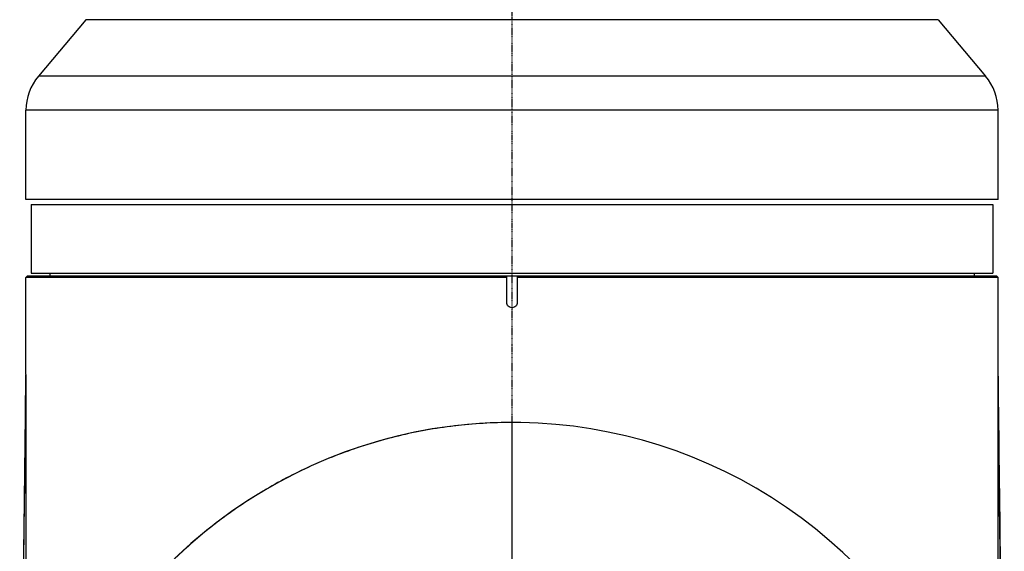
# Model space of a CAD drawing. Header units: millimetres. Extents: x 0 to 7374, y 0 to 4200.
# Tile 549 of 656: x 3810 to 3997, y 1215 to 1316. Entities that reach past the tile are written whole.
import ezdxf

# ---------------------------------------------------------------- set-up
doc = ezdxf.new("R2010")
doc.units = ezdxf.units.MM
doc.header["$LTSCALE"] = 0.2
doc.linetypes.add('CENTER2', pattern=[1.125, 0.75, -0.125, 0.125, -0.125])
doc.layers.add('02_Center Line', color=1, linetype='CENTER2')

# ---------------------------------------------------------------- blocks, each defined once
blk = doc.blocks.new('A$Cccaa745f')
for p, q in [((-80.68, 408.49), (-89.66, 397.79)), ((80.68, 408.49), (-80.68, 408.49)), ((80.68, 408.49), (89.66, 397.79)), ((89.66, 397.79), (-89.66, 397.79)), ((92, 391.36), (-92, 391.36)), ((-92, 374.5), (-92, 391.36)), ((92, 374.5), (92, 391.36)), ((92, 374.5), (-92, 374.5)), ((-91, 373.5), (91, 373.5)), ((-91, 373.5), (-91, 360.5)), ((91, 373.5), (91, 360.5)), ((-91.7, 360), (-92, 359.7)), ((-91.7, 360), (-1, 360)), ((-91, 360.5), (91, 360.5)), ((-87.5, 360.5), (-87.5, 360)), ((-1, 360), (1, 360)), ((-1, 359.7), (-1, 360)), ((1, 360), (91.7, 360)), ((1, 360), (1, 359.7)), ((87.5, 360.5), (87.5, 360)), ((91.7, 360), (92, 359.7)), ((-1, 359.7), (-92, 359.7)), ((-92, 341.38), (-92, 359.7)), ((-1, 355), (-1, 359.7)), ((1, 359.7), (1, 355)), ((92, 359.7), (1, 359.7)), ((92, 341.38), (92, 359.7)), ((-92, 341.38), (-92, 241)), ((92, 241.77), (92, 341.38)), ((-92.24, 321), (-92, 340.71)), ((92.24, 321), (92, 340.71)), ((-93.19, 241.22), (-92.24, 321)), ((93.19, 241.22), (92.24, 321))]:
    blk.add_line(p, q)
for centre, radius, start, end in [((-82, 391.36), 10, 140, 180), ((82, 391.36), 10, 0, 40), ((0, 240.29), 92, 44.9301, 179.559)]:
    blk.add_arc(centre, radius, start, end)
for centre, major_axis, ratio, start_param, end_param in [((-92.01, 341.41), (0, -0.994), 0.011948, 1.223175, 1.543675), ((92, 341.41), (0, 0.994), 0.000684, 4.364768, 4.685268), ((-92.01, 341.41), (0, -0.994), 0.011948, 1.061342, 1.223171), ((-92.01, 341.41), (0, 0.994), 0.011947, 3.938425, 4.202836), ((-92.01, 341.41), (0, 0.994), 0.011947, 3.926956, 3.938425), ((92.01, 341.41), (0, -0.993), 0.011947, 5.059991, 5.221934), ((92.01, 341.41), (0, -0.994), 0.011948, 5.221862, 5.486292), ((92.01, 341.41), (0, -0.994), 0.011948, 5.486292, 5.497787)]:
    blk.add_ellipse(centre, major_axis=major_axis, ratio=ratio, start_param=start_param, end_param=end_param)
for points, knots in [([(1, 355), (1, 354.87), (0.97, 354.74), (0.87, 354.49), (0.8, 354.38), (0.62, 354.2), (0.51, 354.13), (0.26, 354.03), (0.13, 354), (-0.13, 354), (-0.26, 354.03), (-0.51, 354.13), (-0.62, 354.2), (-0.8, 354.38), (-0.87, 354.49), (-0.97, 354.74), (-1, 354.87), (-1, 355)], [0, 0, 0, 0, 0.037669, 0.037669, 0.075338, 0.075338, 0.113007, 0.113007, 0.150676, 0.150676, 0.1883449, 0.1883449, 0.2260139, 0.2260139, 0.2636829, 0.2636829, 0.3013519, 0.3013519, 0.3013519, 0.3013519]), ([(-93.19, 242.12), (-92.9, 265.54), (-92.62, 288.97), (-92.23, 321.85), (-92.12, 331.28), (-92, 340.72)], [0, 0, 0, 0, 10.000002, 10.000002, 14.023717, 14.023717, 14.023717, 14.023717]), ([(92, 340.72), (92.28, 317.27), (92.56, 293.82), (92.96, 260.97), (93.07, 251.54), (93.19, 242.12)], [0, 0, 0, 0, 10.000001, 10.000001, 14.02372, 14.02372, 14.02372, 14.02372]), ([(0.01, 332.28), (-1.82, 332.28), (-3.65, 332.22), (-7.3, 332.01), (-9.11, 331.84), (-12.72, 331.41), (-14.51, 331.14), (-18.06, 330.5), (-19.82, 330.13), (-25.02, 328.88), (-28.39, 327.85), (-34.89, 325.47), (-38.02, 324.12), (-44, 321.14), (-46.86, 319.51), (-52.29, 316.03), (-54.86, 314.19), (-59.72, 310.32), (-62.01, 308.29), (-66.32, 304.1), (-68.33, 301.94), (-72.09, 297.5), (-73.84, 295.22), (-77.07, 290.57), (-78.57, 288.21), (-81.3, 283.4), (-82.54, 280.97), (-84.79, 276.04), (-85.8, 273.55), (-88.47, 266.02), (-89.79, 260.91), (-91.55, 250.64), (-91.99, 245.46), (-91.99, 240.28), (-91.99, 235.1), (-91.55, 229.92), (-89.79, 219.64), (-88.47, 214.54), (-84.91, 204.5), (-82.67, 199.56), (-77.2, 189.95), (-73.97, 185.29), (-68.33, 178.62), (-66.32, 176.46), (-62.87, 173.1), (-61.52, 171.86), (-60.13, 170.66)], [0, 0, 0, 0, 0.015625, 0.015625, 0.03125, 0.03125, 0.046875, 0.046875, 0.0625, 0.0625, 0.09375, 0.09375, 0.125, 0.125, 0.15625, 0.15625, 0.1875, 0.1875, 0.21875, 0.21875, 0.25, 0.25, 0.28125, 0.28125, 0.3125, 0.3125, 0.34375, 0.34375, 0.375, 0.375, 0.4375, 0.4375, 0.5000003, 0.5000003, 0.5000003, 0.5625, 0.5625, 0.625, 0.625, 0.6875, 0.6875, 0.75, 0.75, 0.78125, 0.78125, 0.8000676, 0.8000676, 0.8000676, 0.8000676])]:
    blk.add_open_spline(points, degree=3, knots=knots)
blk.add_open_spline([(0, 301.49), (0.01, 317.22), (0.01, 332.28)], degree=2)
at = {"layer": '02_Center Line'}
blk.add_line((0, -20), (0, 2161), dxfattribs=at)

msp = doc.modelspace()

# ---------------------------------------------------------------- block references
msp.add_blockref('A$Cccaa745f', (3903.328, 907.397))

doc.saveas('drawing.dxf')
